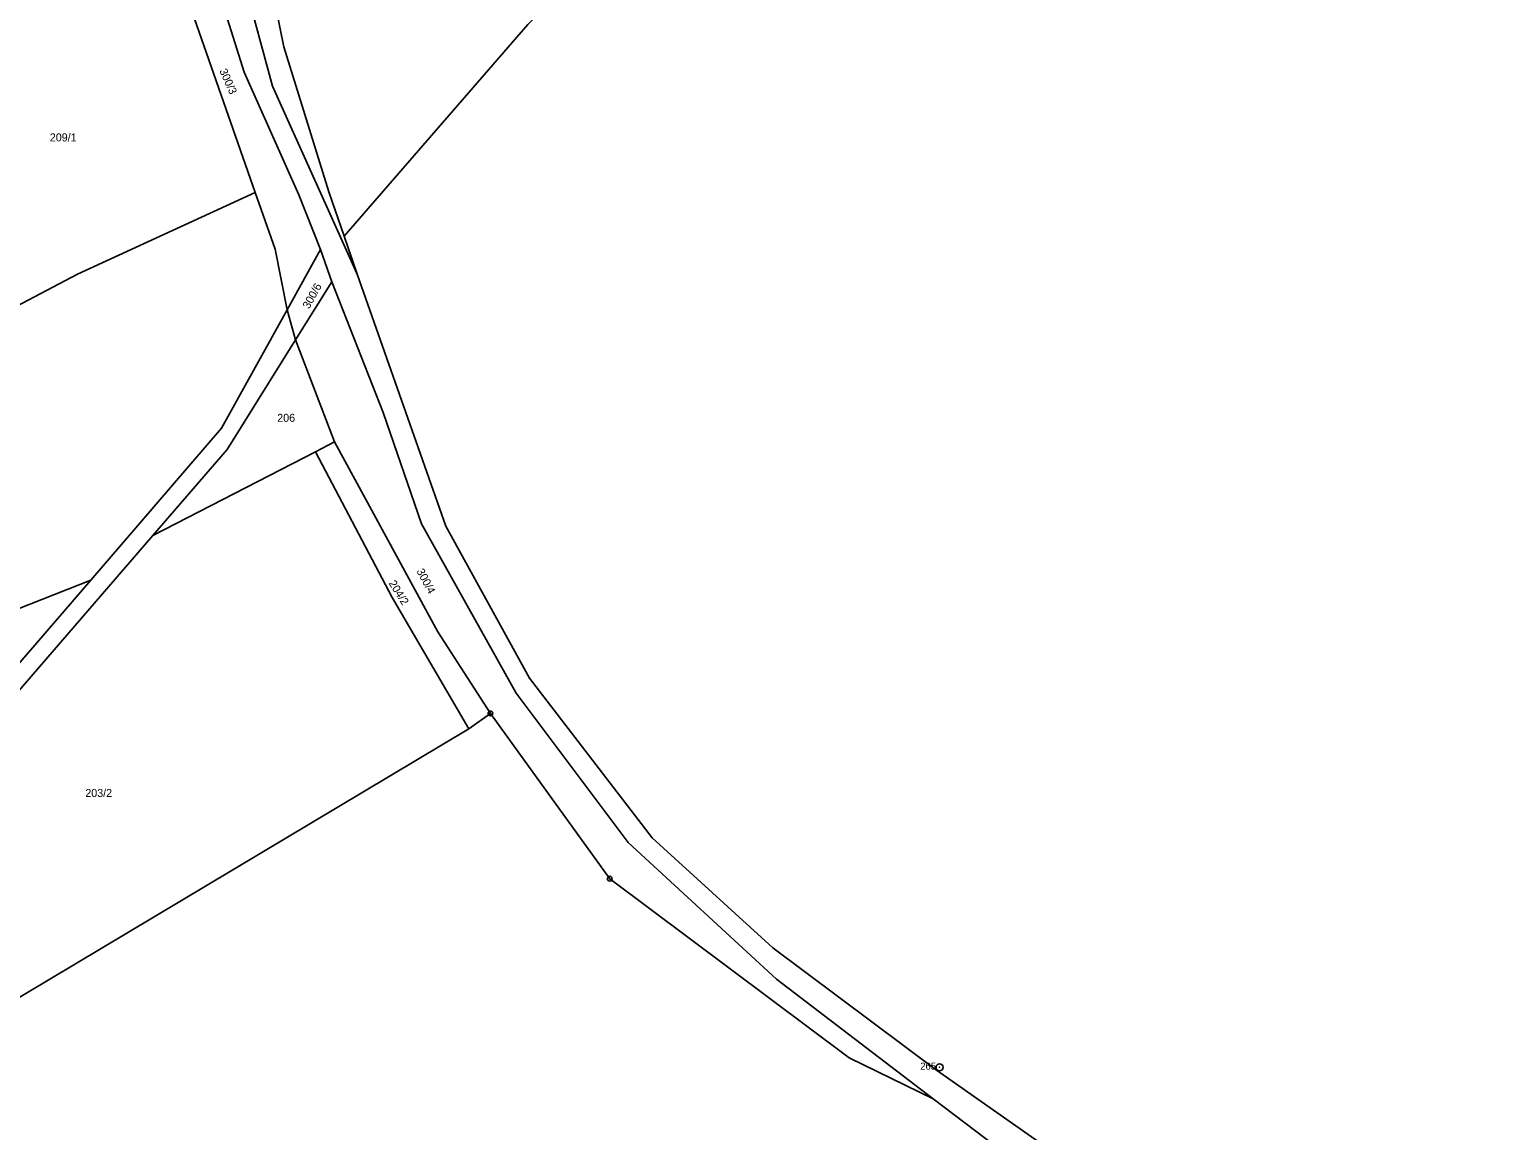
# Model space of a CAD drawing. Extents: x -779723 to -777378, y -1011169 to -1009297.
# Drawn here: x -778975.2 to -778661.4, y -1010709.6 to -1010475.7 of the extents above; entities that cross this region are included whole.
import ezdxf

# ---------------------------------------------------------------- set-up
doc = ezdxf.new("R2010")
doc.units = 0
for name, color, linetype in [('Hranice parcel', 7, 'Continuous'), ('Parcelní čísla', 7, 'Continuous'), ('Značky bodu BP', 7, 'Continuous')]:
    doc.layers.add(name, color=color, linetype=linetype)

msp = doc.modelspace()

# ---------------------------------------------------------------- linework, layer by layer
at = {"layer": 'Hranice parcel'}
for p, q in [((-778927.24, -1010510.3), (-778945.86, -1010456.94)), ((-778920.49, -1010535.22), (-778913.36, -1010522.39)), ((-778913.36, -1010522.39), (-778910.96, -1010529.3)), ((-778910.96, -1010529.3), (-778918.72, -1010541.61)), ((-778918.72, -1010541.61), (-778920.49, -1010535.22)), ((-778910.38, -1010563.3), (-778918.72, -1010541.61)), ((-778910.38, -1010563.3), (-778914.41, -1010565.37)), ((-778914.41, -1010565.37), (-778949, -1010583.2)), ((-778877.27, -1010620.97), (-778881.89, -1010624.28)), ((-778881.89, -1010624.28), (-779034.27, -1010715.3))]:
    msp.add_line(p, q, dxfattribs=at)
for points in [[(-778788.69, -1010399.25), (-778838.99, -1010443.52), (-778869.31, -1010474.62), (-778908.34, -1010519.61)], [(-778908.34, -1010519.61), (-778911.59, -1010510.13), (-778921.17, -1010479.33), (-778929.7, -1010437.49)], [(-778935.36, -1010444.3), (-778923.56, -1010487.7), (-778905.58, -1010527.64)], [(-778942.45, -1010446.06), (-778940.29, -1010450.68), (-778929.57, -1010484.72), (-778918, -1010510.77), (-778913.36, -1010522.39)], [(-778927.24, -1010510.3), (-778965, -1010527.64), (-779004.32, -1010548.37)], [(-778920.49, -1010535.22), (-778923.04, -1010522.33), (-778927.24, -1010510.3)], [(-778905.58, -1010527.64), (-778907.5, -1010522.06), (-778908.34, -1010519.61)], [(-778910.96, -1010529.3), (-778900.07, -1010557.06), (-778891.89, -1010580.73), (-778871.79, -1010616.66), (-778848.04, -1010648.37), (-778816.52, -1010677.44), (-778783.19, -1010702.88)], [(-778905.58, -1010527.64), (-778886.77, -1010581.17), (-778868.96, -1010613.49), (-778842.93, -1010647.4), (-778817.25, -1010670.8), (-778782.47, -1010696.78), (-778749.49, -1010719.92), (-778738.54, -1010729.52), (-778719.6, -1010746.13), (-778676.79, -1010778.85), (-778624.16, -1010814.46), (-778586.31, -1010838.48), (-778546.61, -1010880.74), (-778543.66, -1010884.4)], [(-778920.49, -1010535.22), (-778934.39, -1010560.4), (-778962.2, -1010592.7)], [(-778949, -1010583.2), (-778933.19, -1010564.92), (-778918.72, -1010541.61)], [(-778877.27, -1010620.97), (-778888.45, -1010603.65), (-778910.38, -1010563.3)], [(-778881.89, -1010624.28), (-778898.15, -1010596.34), (-778914.41, -1010565.37)], [(-779056.44, -1010686.9), (-779031.01, -1010663.31), (-778979.35, -1010618.33), (-778949, -1010583.2)], [(-778962.2, -1010592.7), (-778980.3, -1010599.84), (-779062.52, -1010650.29), (-779106.25, -1010678.83), (-779180.57, -1010729.93)], [(-778962.2, -1010592.7), (-778981.13, -1010614.69), (-779002.08, -1010633.85), (-779026.1, -1010654.25), (-779058.33, -1010684.95), (-779095.53, -1010716.56), (-779116.46, -1010736.64), (-779124.03, -1010745.63), (-779138.78, -1010767.46)], [(-778783.19, -1010702.88), (-778801.09, -1010694.14), (-778851.92, -1010656.09), (-778877.27, -1010620.97)], [(-778714.89, -1010758.88), (-778729.33, -1010748.14), (-778754.23, -1010724.83), (-778783.19, -1010702.88)]]:
    msp.add_lwpolyline(points, dxfattribs=at)
at = {"layer": 'Značky bodu BP'}
for centre, radius in [((-778877.27, -1010620.97), 0.5), ((-778877.27, -1010620.97), 0.0303), ((-778851.92, -1010656.09), 0.5), ((-778851.92, -1010656.09), 0.0303), ((-778781.85, -1010696.17), 0.75), ((-778781.85, -1010696.17), 0.03)]:
    msp.add_circle(centre, radius, dxfattribs=at)

# ---------------------------------------------------------------- texts
at = {"layer": 'Parcelní čísla'}
for s, rotation, p in [('300/3', 294, (-778934.91, -1010484.43)), ('300/6', 61, (-778915.81, -1010535.16)), ('300/4', 298, (-778893.03, -1010590.74)), ('204/2', 302, (-778898.96, -1010593.33))]:
    msp.add_text(s, height=1.7, rotation=rotation, dxfattribs=at).set_placement(p)
for s, p in [('209/1', (-778970.89, -1010499.45)), ('206', (-778922.58, -1010559.03)), ('203/2', (-778963.35, -1010638.73))]:
    msp.add_text(s, height=1.7, dxfattribs=at).set_placement(p)
at = {"layer": 'Značky bodu BP'}
msp.add_text('265', height=1.5, dxfattribs=at).set_placement((-778785.95, -1010696.67))

doc.saveas('drawing.dxf')
